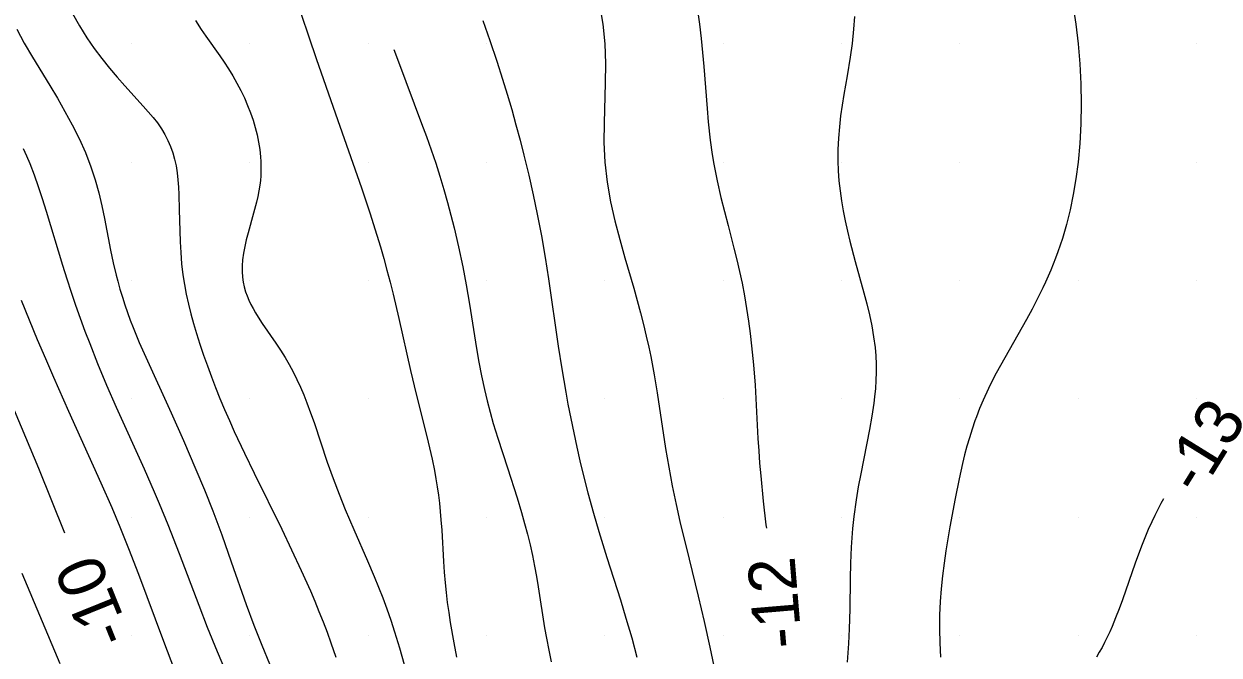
# Model space of a CAD drawing. Extents: x 2602990 to 2605851, y 618069 to 619180.
# Drawn here: x 2604310.5 to 2604361, y 618364.2 to 618390.8 of the extents above; entities that cross this region are included whole.
import ezdxf

# ---------------------------------------------------------------- set-up
doc = ezdxf.new("R2010")
doc.units = 0
for name, color, linetype in [('Default', 7, 'Continuous'), ('DTM Contours Major', 7, 'Continuous'), ('DTM Contours Major Text', 7, 'Continuous'), ('DTM Contours Minor', 7, 'Continuous'), ('DTM Contours Minor Text', 7, 'Continuous'), ('Exist DTM Scan Elevation Point', 7, 'Continuous')]:
    doc.layers.add(name, color=color, linetype=linetype)

# ---------------------------------------------------------------- blocks, each defined once
blk = doc.blocks.new('POINT_DISPLAY')
at = {"layer": 'Default'}
blk.add_line((0, 0), (0, 0), dxfattribs=at)

msp = doc.modelspace()

# ---------------------------------------------------------------- linework, layer by layer
at = {"layer": 'DTM Contours Major'}
for points in [[(2604338.915, 618391.432), (2604339.002, 618390.829), (2604339.073, 618390.231), (2604339.134, 618389.637), (2604339.186, 618389.04), (2604339.321, 618387.275), (2604339.371, 618386.705), (2604339.453, 618385.94), (2604339.539, 618385.321), (2604339.607, 618384.916), (2604339.674, 618384.565), (2604339.747, 618384.215), (2604339.909, 618383.513), (2604340.21, 618382.33), (2604340.458, 618381.368), (2604340.578, 618380.878), (2604340.692, 618380.383), (2604340.799, 618379.884), (2604340.901, 618379.35), (2604340.992, 618378.816), (2604341.072, 618378.284), (2604341.142, 618377.757), (2604341.203, 618377.237), (2604341.283, 618376.436), (2604341.351, 618375.577), (2604341.4, 618374.737), (2604341.471, 618373.324), (2604341.503, 618372.811), (2604341.542, 618372.288), (2604341.587, 618371.756), (2604341.693, 618370.677), (2604341.809, 618369.673), (2604341.826, 618369.535)], [(2604310.043, 618374.526), (2604310.525, 618373.386), (2604311.064, 618372.076), (2604312.164, 618369.341)]]:
    msp.add_lwpolyline(points, dxfattribs=at)
at = {"layer": 'DTM Contours Minor'}
for points in [[(2604321.86, 618392.192), (2604322.81, 618389.379), (2604323.62, 618387.047), (2604324.716, 618383.912), (2604325.069, 618382.862), (2604325.37, 618381.913), (2604325.516, 618381.427), (2604325.659, 618380.935), (2604325.796, 618380.437), (2604325.928, 618379.935), (2604326.056, 618379.426), (2604326.295, 618378.403), (2604326.789, 618376.203), (2604327.027, 618375.195), (2604327.479, 618373.411), (2604327.596, 618372.931), (2604327.705, 618372.453), (2604327.803, 618371.976), (2604327.865, 618371.629), (2604327.921, 618371.282), (2604327.969, 618370.936), (2604328.011, 618370.589), (2604328.047, 618370.242), (2604328.077, 618369.893), (2604328.108, 618369.458), (2604328.184, 618368.134), (2604328.214, 618367.686), (2604328.251, 618367.235), (2604328.294, 618366.82), (2604328.345, 618366.402), (2604328.404, 618365.98), (2604328.469, 618365.555), (2604328.618, 618364.692), (2604328.733, 618364.081)], [(2604312.501, 618391.292), (2604312.799, 618390.764), (2604313.12, 618390.254), (2604313.426, 618389.812), (2604313.745, 618389.388), (2604314.07, 618388.982), (2604314.398, 618388.594), (2604314.724, 618388.223), (2604315.498, 618387.374), (2604315.711, 618387.135), (2604315.911, 618386.897), (2604316.095, 618386.659), (2604316.263, 618386.418), (2604316.41, 618386.173), (2604316.539, 618385.922), (2604316.651, 618385.665), (2604316.745, 618385.4), (2604316.822, 618385.128), (2604316.884, 618384.847), (2604316.93, 618384.558), (2604316.964, 618384.26), (2604316.987, 618383.954), (2604317.002, 618383.639), (2604317.019, 618382.987), (2604317.037, 618382.101), (2604317.054, 618381.644), (2604317.079, 618381.181), (2604317.118, 618380.714), (2604317.173, 618380.245), (2604317.237, 618379.833), (2604317.315, 618379.421), (2604317.406, 618379.008), (2604317.509, 618378.596), (2604317.622, 618378.182), (2604317.745, 618377.768), (2604317.889, 618377.31), (2604318.043, 618376.852), (2604318.205, 618376.393), (2604318.375, 618375.934), (2604318.552, 618375.476), (2604318.737, 618375.019), (2604318.933, 618374.551), (2604319.135, 618374.085), (2604319.342, 618373.622), (2604319.769, 618372.706), (2604320.178, 618371.861), (2604321.351, 618369.493), (2604321.766, 618368.629), (2604322.172, 618367.754), (2604322.559, 618366.885), (2604322.743, 618366.455), (2604322.923, 618366.021), (2604323.097, 618365.582), (2604323.265, 618365.138), (2604323.427, 618364.689), (2604323.629, 618364.086)], [(2604334.782, 618391.646), (2604334.917, 618390.83), (2604335, 618390), (2604335.028, 618389.175), (2604335.019, 618388.342), (2604334.967, 618386.666), (2604334.963, 618385.83), (2604335, 618385), (2604335.095, 618384.16), (2604335.241, 618383.334), (2604335.424, 618382.523), (2604335.632, 618381.731), (2604335.851, 618380.962), (2604336.224, 618379.677), (2604336.371, 618379.152), (2604336.508, 618378.641), (2604336.636, 618378.142), (2604336.753, 618377.656), (2604336.859, 618377.181), (2604336.941, 618376.786), (2604337.084, 618376.014), (2604337.207, 618375.262), (2604337.564, 618372.904), (2604337.698, 618372.116), (2604337.848, 618371.326), (2604338.014, 618370.533), (2604338.174, 618369.825), (2604338.561, 618368.235), (2604338.942, 618366.672), (2604339.197, 618365.591), (2604339.438, 618364.511), (2604339.662, 618363.444)], [(2604354.778, 618391.651), (2604354.899, 618390.835), (2604355, 618390), (2604355.072, 618389.159), (2604355.115, 618388.31), (2604355.13, 618387.46), (2604355.115, 618386.62), (2604355.072, 618385.797), (2604355, 618385), (2604354.909, 618384.301), (2604354.795, 618383.631), (2604354.661, 618382.988), (2604354.506, 618382.372), (2604354.334, 618381.782), (2604354.145, 618381.218), (2604354.048, 618380.952), (2604353.842, 618380.435), (2604353.623, 618379.935), (2604353.508, 618379.689), (2604353.285, 618379.236), (2604353.052, 618378.79), (2604352.814, 618378.352), (2604351.72, 618376.414), (2604351.542, 618376.085), (2604351.371, 618375.759), (2604351.209, 618375.435), (2604350.98, 618374.94), (2604350.835, 618374.596), (2604350.7, 618374.249), (2604350.637, 618374.075), (2604350.516, 618373.721), (2604350.404, 618373.362), (2604350.3, 618373), (2604350.202, 618372.636), (2604350.112, 618372.268), (2604349.966, 618371.625), (2604349.798, 618370.791), (2604349.578, 618369.594), (2604349.492, 618369.094), (2604349.409, 618368.579), (2604349.332, 618368.053), (2604349.264, 618367.519), (2604349.209, 618366.978), (2604349.169, 618366.434), (2604349.146, 618365.857), (2604349.142, 618365.277), (2604349.156, 618364.692), (2604349.186, 618364.087)], [(2604317.704, 618390.995), (2604317.948, 618390.611), (2604318.142, 618390.325), (2604318.727, 618389.499), (2604318.916, 618389.227), (2604319.097, 618388.952), (2604319.283, 618388.651), (2604319.457, 618388.344), (2604319.62, 618388.033), (2604319.769, 618387.719), (2604319.906, 618387.402), (2604320.03, 618387.082), (2604320.135, 618386.773), (2604320.228, 618386.463), (2604320.306, 618386.153), (2604320.37, 618385.844), (2604320.419, 618385.538), (2604320.452, 618385.234), (2604320.465, 618385.031), (2604320.471, 618384.829), (2604320.47, 618384.629), (2604320.461, 618384.43), (2604320.445, 618384.232), (2604320.421, 618384.035), (2604320.382, 618383.795), (2604320.335, 618383.556), (2604320.279, 618383.317), (2604320.154, 618382.842), (2604319.925, 618382.014), (2604319.851, 618381.722), (2604319.786, 618381.435), (2604319.733, 618381.152), (2604319.695, 618380.877), (2604319.675, 618380.626), (2604319.672, 618380.381), (2604319.688, 618380.141), (2604319.717, 618379.934), (2604319.762, 618379.729), (2604319.822, 618379.525), (2604319.885, 618379.349), (2604319.96, 618379.172), (2604320.044, 618378.994), (2604320.139, 618378.815), (2604320.242, 618378.634), (2604320.354, 618378.451), (2604320.526, 618378.187), (2604321.1, 618377.35), (2604321.297, 618377.053), (2604321.489, 618376.744), (2604321.661, 618376.447), (2604321.826, 618376.14), (2604321.984, 618375.824), (2604322.135, 618375.5), (2604322.279, 618375.168), (2604322.415, 618374.829), (2604322.57, 618374.417), (2604322.716, 618374), (2604323.268, 618372.334), (2604323.515, 618371.64), (2604323.77, 618370.971), (2604324.032, 618370.328), (2604324.395, 618369.483), (2604324.978, 618368.163), (2604325.261, 618367.493), (2604325.44, 618367.05), (2604325.617, 618366.594), (2604325.79, 618366.127), (2604325.957, 618365.65), (2604326.118, 618365.165), (2604326.328, 618364.478), (2604326.526, 618363.775)], [(2604329.84, 618390.992), (2604330.143, 618390.15), (2604330.439, 618389.274), (2604330.682, 618388.513), (2604330.876, 618387.875), (2604331.065, 618387.229), (2604331.247, 618386.581), (2604331.42, 618385.934), (2604331.585, 618385.293), (2604331.79, 618384.449), (2604331.976, 618383.621), (2604332.146, 618382.804), (2604332.32, 618381.887), (2604332.477, 618380.977), (2604332.62, 618380.07), (2604333.035, 618377.235), (2604333.187, 618376.266), (2604333.354, 618375.281), (2604333.444, 618374.784), (2604333.561, 618374.175), (2604333.685, 618373.567), (2604333.813, 618372.966), (2604333.947, 618372.377), (2604334.083, 618371.804), (2604334.28, 618371.028), (2604334.515, 618370.172), (2604334.744, 618369.396), (2604335.087, 618368.297), (2604335.66, 618366.512), (2604335.895, 618365.742), (2604336.137, 618364.9), (2604336.355, 618364.092)], [(2604345.545, 618391.161), (2604345.507, 618390.617), (2604345.445, 618390.019), (2604345.365, 618389.436), (2604345.234, 618388.656), (2604345.097, 618387.867), (2604345.026, 618387.417), (2604344.964, 618386.959), (2604344.912, 618386.493), (2604344.873, 618386.02), (2604344.852, 618385.543), (2604344.849, 618385.062), (2604344.864, 618384.641), (2604344.895, 618384.219), (2604344.941, 618383.796), (2604345, 618383.371), (2604345.072, 618382.947), (2604345.156, 618382.522), (2604345.252, 618382.093), (2604345.357, 618381.664), (2604345.584, 618380.809), (2604345.948, 618379.484), (2604346.07, 618379.014), (2604346.182, 618378.546), (2604346.28, 618378.083), (2604346.36, 618377.625), (2604346.419, 618377.172), (2604346.448, 618376.821), (2604346.463, 618376.472), (2604346.464, 618376.126), (2604346.453, 618375.782), (2604346.431, 618375.438), (2604346.398, 618375.093), (2604346.365, 618374.82), (2604346.284, 618374.27), (2604346.185, 618373.709), (2604345.814, 618371.841), (2604345.712, 618371.29), (2604345.618, 618370.729), (2604345.522, 618370.031), (2604345.468, 618369.518), (2604345.413, 618368.73), (2604345.385, 618368.066), (2604345.369, 618367.403), (2604345.348, 618366.109), (2604345.326, 618365.279), (2604345.297, 618364.661), (2604345.269, 618364.265), (2604345.234, 618363.875)], [(2604310.153, 618390.617), (2604310.472, 618390.038), (2604310.82, 618389.442), (2604311.549, 618388.241), (2604311.87, 618387.703), (2604312.188, 618387.148), (2604312.496, 618386.58), (2604312.787, 618385.999), (2604313.052, 618385.408), (2604313.285, 618384.808), (2604313.463, 618384.259), (2604313.614, 618383.708), (2604313.743, 618383.159), (2604313.857, 618382.617), (2604314.116, 618381.29), (2604314.231, 618380.749), (2604314.354, 618380.226), (2604314.419, 618379.971), (2604314.513, 618379.632), (2604314.614, 618379.299), (2604314.72, 618378.971), (2604314.832, 618378.649), (2604314.949, 618378.33), (2604315.071, 618378.015), (2604315.331, 618377.388), (2604315.606, 618376.766), (2604316.677, 618374.41), (2604317.193, 618373.249), (2604317.724, 618372.015), (2604318.081, 618371.153), (2604318.431, 618370.27), (2604318.602, 618369.823), (2604318.812, 618369.252), (2604319.216, 618368.114), (2604319.85, 618366.306), (2604320.171, 618365.438), (2604320.501, 618364.6), (2604320.832, 618363.804)], [(2604326.082, 618389.768), (2604326.276, 618389.237), (2604327.26, 618386.641), (2604327.465, 618386.085), (2604327.664, 618385.525), (2604327.854, 618384.963), (2604328.033, 618384.406), (2604328.2, 618383.852), (2604328.355, 618383.303), (2604328.5, 618382.762), (2604328.634, 618382.231), (2604328.824, 618381.425), (2604329.004, 618380.582), (2604329.146, 618379.824), (2604329.285, 618378.998), (2604329.578, 618377.124), (2604329.676, 618376.551), (2604329.787, 618375.972), (2604329.911, 618375.391), (2604330.025, 618374.915), (2604330.151, 618374.437), (2604330.288, 618373.955), (2604330.476, 618373.336), (2604330.883, 618372.081), (2604331.29, 618370.821), (2604331.479, 618370.197), (2604331.609, 618369.738), (2604331.729, 618369.282), (2604331.84, 618368.83), (2604331.941, 618368.381), (2604332.033, 618367.935), (2604332.116, 618367.492), (2604332.19, 618367.055), (2604332.458, 618365.321), (2604332.533, 618364.89), (2604332.63, 618364.39), (2604332.739, 618363.892)], [(2604310.429, 618385.586), (2604310.568, 618385.271), (2604310.7, 618384.954), (2604310.886, 618384.47), (2604311.061, 618383.975), (2604311.229, 618383.466), (2604311.397, 618382.929), (2604312.085, 618380.654), (2604312.268, 618380.072), (2604312.451, 618379.511), (2604312.641, 618378.955), (2604312.835, 618378.405), (2604313.033, 618377.864), (2604313.233, 618377.335), (2604313.561, 618376.502), (2604313.944, 618375.579), (2604314.35, 618374.65), (2604315.535, 618372.041), (2604315.962, 618371.074), (2604316.172, 618370.583), (2604316.54, 618369.688), (2604317.013, 618368.474), (2604317.844, 618366.282), (2604318.203, 618365.361), (2604318.62, 618364.332), (2604319.328, 618362.659)], [(2604310.337, 618379.166), (2604310.678, 618378.336), (2604311.021, 618377.515), (2604311.364, 618376.708), (2604311.705, 618375.918), (2604312.342, 618374.477), (2604313.707, 618371.459), (2604314.167, 618370.406), (2604314.507, 618369.597), (2604314.874, 618368.683), (2604315.29, 618367.599), (2604316.353, 618364.77), (2604317.134, 618362.722)], [(2604358.602, 618370.781), (2604358.492, 618370.584), (2604358.361, 618370.333), (2604358.234, 618370.075), (2604358.112, 618369.811), (2604357.964, 618369.476), (2604357.822, 618369.132), (2604357.683, 618368.782), (2604357.416, 618368.066), (2604356.871, 618366.513), (2604356.73, 618366.126), (2604356.585, 618365.749), (2604356.435, 618365.384), (2604356.333, 618365.154), (2604356.229, 618364.93), (2604356.12, 618364.712), (2604356.009, 618364.5), (2604355.893, 618364.294), (2604355.774, 618364.093)], [(2604310.363, 618367.633), (2604311.974, 618363.824)]]:
    msp.add_lwpolyline(points, dxfattribs=at)

# ---------------------------------------------------------------- block references
at = {"layer": 'Exist DTM Scan Elevation Point', "xscale": 1.3123333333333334, "yscale": 1.3123333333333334}
for p in [(2604315, 618390), (2604320, 618390), (2604325, 618390), (2604330, 618390), (2604335, 618390), (2604340, 618390), (2604345, 618390), (2604350, 618390), (2604355, 618390), (2604360, 618390), (2604315, 618385), (2604320, 618385), (2604325, 618385), (2604330, 618385), (2604335, 618385), (2604340, 618385), (2604345, 618385), (2604350, 618385), (2604355, 618385), (2604360, 618385), (2604315, 618380), (2604320, 618380), (2604325, 618380), (2604330, 618380), (2604335, 618380), (2604340, 618380), (2604345, 618380), (2604350, 618380), (2604355, 618380), (2604360, 618380), (2604315, 618375), (2604320, 618375), (2604325, 618375), (2604330, 618375), (2604335, 618375), (2604340, 618375), (2604345, 618375), (2604350, 618375), (2604355, 618375), (2604360, 618375), (2604315, 618370), (2604320, 618370), (2604325, 618370), (2604330, 618370), (2604335, 618370), (2604340, 618370), (2604345, 618370), (2604350, 618370), (2604355, 618370), (2604360, 618370), (2604315, 618365), (2604320, 618365), (2604325, 618365), (2604330, 618365), (2604335, 618365), (2604340, 618365), (2604345, 618365), (2604350, 618365), (2604355, 618365), (2604360, 618365)]:
    msp.add_blockref('POINT_DISPLAY', p, dxfattribs=at)

# ---------------------------------------------------------------- texts
at = {"layer": 'DTM Contours Major Text'}
for s, rotation, p in [('-10', 112.0175, (2604315.006, 618364.969)), ('-12', 94.7717, (2604343.335, 618364.527))]:
    msp.add_text(s, height=2, rotation=rotation, dxfattribs=at).set_placement(p)
at = {"layer": 'DTM Contours Minor Text'}
msp.add_text('-13', height=2, rotation=58.2384, dxfattribs=at).set_placement((2604360.122, 618370.859))

doc.saveas('drawing.dxf')
